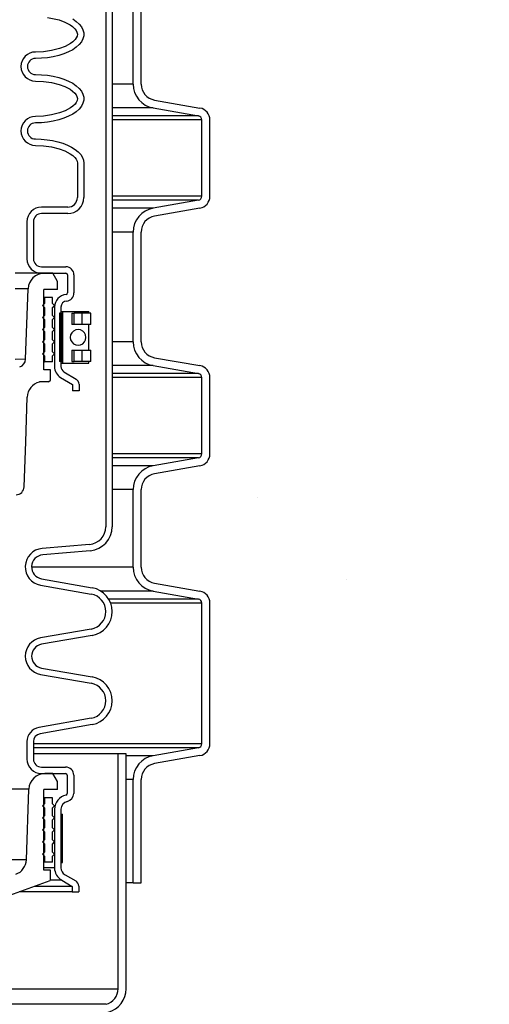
# Model space of a CAD drawing. Extents: x -285 to 5863, y 308 to 3178.
# Tile 396 of 622: x 1835.22 to 1842.5, y 962.5 to 977.78. Entities that reach past the tile are written whole.
import ezdxf

# ---------------------------------------------------------------- set-up
doc = ezdxf.new("R2010")
doc.units = 0
doc.header["$MEASUREMENT"] = 0
doc.header["$PDSIZE"] = 1
doc.layers.get('DEFPOINTS').update_dxf_attribs({"linetype": 'CONTINUOUS'})
for name, color, linetype in [('DIM', 3, 'CONTINUOUS'), ('PEAGRAVEL-HATCH', 3, 'CONTINUOUS'), ('SPILL-BUCKET', 1, 'CONTINUOUS')]:
    doc.layers.add(name, color=color, linetype=linetype)
doc.styles.add('SIMPLEX', font='simplex')
doc.dimstyles.new('DIM64', dxfattribs={"dimscale": 64, "dimtxt": 0.09375, "dimasz": 0.09375, "dimexe": 0.0625, "dimexo": 0.0625, "dimgap": 0.046875, "dimtad": 1, "dimdec": 4, "dimzin": 3, "dimdsep": 46, "dimlunit": 4, "dimtxsty": 'SIMPLEX', "dimcen": 0, "dimclrd": 256, "dimclre": 256, "dimclrt": 256, "dimadec": 0, "dimazin": 0, "dimtfac": 1, "dimtdec": 4, "dimtmove": 0, "dimatfit": 3, "dimfxl": 1, "dimfrac": 2, "dimtolj": 1, "dimtzin": 0, "dimarcsym": 0})

# ---------------------------------------------------------------- blocks, each defined once
blk = doc.blocks.new('*D13')
at = {"layer": 'DEFPOINTS', "color": 0, "transparency": 16777216}
for p in [(1368.547, 978.296), (2031.773, 978.015), (1368.547, 700.523)]:
    blk.add_point(p, dxfattribs=at)
at = {"layer": 'DIM', "lineweight": -2, "transparency": 16777216}
for p, q in [((1368.547, 974.296), (1368.547, 696.523)), ((2031.773, 974.015), (2031.773, 696.523)), ((2025.773, 700.523), (1374.547, 700.523))]:
    blk.add_line(p, q, dxfattribs=at)
at = {"layer": 'DIM', "transparency": 16777216}
for points in [[(1374.547, 701.523), (1374.547, 699.523), (1368.547, 700.523)], [(2025.773, 701.523), (2025.773, 699.523), (2031.773, 700.523)]]:
    blk.add_solid(points, dxfattribs=at)
at = {"layer": 'DIM', "transparency": 16777216, "insert": (1700.16, 708.095), "char_height": 6, "attachment_point": 5, "style": 'SIMPLEX'}
blk.add_mtext('\\A1;55\'-3 1/4" (F.V. TANK SLAB)', dxfattribs=at)

msp = doc.modelspace()

# ---------------------------------------------------------------- hatches: boundary and pattern name
at = {"layer": 'PEAGRAVEL-HATCH'}
h = msp.add_hatch(dxfattribs=at)
h.set_pattern_fill('AR-SAND', color=256, scale=7.5, style=0)
h.set_pattern_definition([(37.5, (734.134, -79.281), (-0.47245, 14.45118), [0, -11.4, 0, -12.75, 0, -12.1875]), (7.5, (734.134, -79.28), (13.27333, 21.1661), [0, -6.15, 0, -10.275, 0, -3.9375]), (327.5, (724.909, -79.281), (23.35606, 0.04244), [0, -3.75, 0, -13.5, 0, -17.625]), (317.5, (724.91, -79.28), (22.54595, 6.58257), [0, -1.875, 0, -8.85, 0, -10.125])])
h.paths.add_polyline_path([(1849.76804, 958.74463), (1854.87546, 961.19654), (1854.87856, 969.98346), (1848.79982, 969.98346), (1849.53463, 978.01584), (1838.12305, 978.01584), (1838.12305, 967.21283), (1837.16043, 966.93923), (1837.10198, 965.17741), (1836.79033, 965.17741), (1836.79033, 963.30442), (1832.4233, 961.9639), (1832.36585, 960.77417), (1832.12534, 960.77417), (1832.12534, 935.26579), (1847.17617, 935.26579), (1847.23805, 935.66298), (1848.17399, 935.68083), (1848.55306, 937.00876), (1849.17181, 937.00876)])
h.paths.add_polyline_path([(1849.17181, 932.52208), (1848.55306, 932.52208), (1848.17399, 933.85075), (1847.17617, 933.8686), (1847.17617, 934.26579), (1832.12545, 934.26413), (1832.12669, 923.08616), (1832.80775, 923.03787), (1832.44993, 917.66428), (1833.14574, 915.87407), (1833.14574, 915.52327), (1834.62181, 915.52328), (1835.62181, 917.52328), (1840.62181, 917.52328), (1841.62181, 915.52328), (1841.62181, 914.52328), (1851.12181, 914.52328), (1851.12181, 915.52328), (1849.42181, 915.52328)])

# ---------------------------------------------------------------- linework, layer by layer
at = {"layer": 'SPILL-BUCKET', "color": 1, "linetype": 'Continuous'}
for p, q in [((1836.55224, 984.10802), (1836.55224, 969.91046)), ((1836.65217, 984.10802), (1836.65217, 969.91046)), ((1836.97633, 976.77633), (1836.97633, 978.47982)), ((1837.10124, 976.77633), (1837.10124, 978.47982)), ((1835.64777, 977.81226), (1835.82834, 977.77245)), ((1836.03983, 977.78848), (1836.09515, 977.75041)), ((1835.82834, 977.77245), (1835.91623, 977.74001)), ((1835.91623, 977.74001), (1835.99916, 977.6961)), ((1835.99916, 977.6961), (1836.03748, 977.66862)), ((1836.03748, 977.66862), (1836.07175, 977.63629)), ((1836.07175, 977.63629), (1836.09123, 977.61116)), ((1836.09515, 977.75041), (1836.14049, 977.70917)), ((1836.14049, 977.70917), (1836.17514, 977.66541)), ((1836.17514, 977.66541), (1836.19855, 977.61983)), ((1836.09418, 977.49283), (1836.07528, 977.46694)), ((1836.09123, 977.61116), (1836.10566, 977.58294)), ((1836.10741, 977.52163), (1836.09418, 977.49283)), ((1836.10566, 977.58294), (1836.11185, 977.5524)), ((1836.11185, 977.5524), (1836.10741, 977.52163)), ((1836.19855, 977.47939), (1836.17514, 977.43381)), ((1836.19855, 977.61983), (1836.21034, 977.57314)), ((1836.21034, 977.52608), (1836.19855, 977.47939)), ((1836.21034, 977.57314), (1836.21034, 977.52608)), ((1835.83277, 977.32816), (1835.71151, 977.29751)), ((1835.92074, 977.36114), (1835.83277, 977.32816)), ((1836.00347, 977.40591), (1835.92074, 977.36114)), ((1836.04152, 977.43387), (1836.00347, 977.40591)), ((1836.09515, 977.34881), (1836.03983, 977.31074)), ((1836.07528, 977.46694), (1836.04152, 977.43387)), ((1836.14049, 977.39005), (1836.09515, 977.34881)), ((1836.17514, 977.43381), (1836.14049, 977.39005)), ((1835.46234, 977.2748), (1835.45635, 977.2748)), ((1835.5877, 977.28023), (1835.46234, 977.2748)), ((1835.55627, 977.17782), (1835.46234, 977.17487)), ((1835.64873, 977.18664), (1835.55627, 977.17782)), ((1835.71151, 977.29751), (1835.5877, 977.28023)), ((1835.73824, 977.20118), (1835.64873, 977.18664)), ((1835.82341, 977.22122), (1835.73824, 977.20118)), ((1835.90287, 977.24644), (1835.82341, 977.22122)), ((1835.9754, 977.27644), (1835.90287, 977.24644)), ((1836.03983, 977.31074), (1835.9754, 977.27644)), ((1835.46234, 976.92504), (1835.55627, 976.92208)), ((1835.55627, 976.92208), (1835.64873, 976.91326)), ((1835.64873, 976.91326), (1835.73824, 976.89872)), ((1835.73824, 976.89872), (1835.82341, 976.87868)), ((1835.82341, 976.87868), (1835.90287, 976.85347)), ((1835.46234, 976.82511), (1835.58646, 976.81982)), ((1835.58646, 976.81982), (1835.70855, 976.80299)), ((1835.70855, 976.80299), (1835.82834, 976.77314)), ((1835.82834, 976.77314), (1835.91623, 976.74069)), ((1835.90287, 976.85347), (1835.9754, 976.82347)), ((1835.91623, 976.74069), (1835.99916, 976.69678)), ((1835.9754, 976.82347), (1836.03983, 976.78917)), ((1836.03983, 976.78917), (1836.09515, 976.75109)), ((1836.09515, 976.75109), (1836.14049, 976.70985)), ((1835.99916, 976.69678), (1836.03748, 976.6693)), ((1836.03748, 976.6693), (1836.07175, 976.63698)), ((1836.07175, 976.63698), (1836.09123, 976.61185)), ((1836.09123, 976.61185), (1836.10566, 976.58362)), ((1836.10566, 976.58362), (1836.11185, 976.55308)), ((1836.14049, 976.70985), (1836.17514, 976.6661)), ((1836.17514, 976.6661), (1836.19855, 976.62052)), ((1836.19855, 976.62052), (1836.21034, 976.57382)), ((1836.21034, 976.57382), (1836.21034, 976.52677)), ((1836.04152, 976.43456), (1836.00347, 976.40659)), ((1836.07528, 976.46762), (1836.04152, 976.43456)), ((1836.09418, 976.49352), (1836.07528, 976.46762)), ((1836.10741, 976.52232), (1836.09418, 976.49352)), ((1836.11185, 976.55308), (1836.10741, 976.52232)), ((1836.17514, 976.43449), (1836.14049, 976.39074)), ((1836.19855, 976.48008), (1836.17514, 976.43449)), ((1836.21034, 976.52677), (1836.19855, 976.48008)), ((1837.30769, 976.5303), (1838.0113, 976.40623)), ((1835.5877, 976.28091), (1835.46234, 976.27548)), ((1835.71151, 976.2982), (1835.5877, 976.28091)), ((1835.83277, 976.32884), (1835.71151, 976.2982)), ((1835.92074, 976.36183), (1835.83277, 976.32884)), ((1835.9754, 976.27712), (1835.90287, 976.24712)), ((1836.00347, 976.40659), (1835.92074, 976.36183)), ((1836.03983, 976.31142), (1835.9754, 976.27712)), ((1836.09515, 976.3495), (1836.03983, 976.31142)), ((1836.14049, 976.39074), (1836.09515, 976.3495)), ((1837.286, 976.40728), (1837.98961, 976.28321)), ((1835.55627, 976.17851), (1835.46234, 976.17555)), ((1835.64873, 976.18732), (1835.55627, 976.17851)), ((1835.73824, 976.20187), (1835.64873, 976.18732)), ((1835.82341, 976.2219), (1835.73824, 976.20187)), ((1835.90287, 976.24712), (1835.82341, 976.2219)), ((1838.04122, 975.03718), (1838.04122, 976.22171)), ((1838.16614, 975.03718), (1838.16614, 976.22171)), ((1835.46234, 975.92572), (1835.55268, 975.92299)), ((1835.46234, 975.82579), (1835.58691, 975.82047)), ((1835.55268, 975.92299), (1835.6417, 975.91483)), ((1835.58691, 975.82047), (1835.70943, 975.80351)), ((1835.6417, 975.91483), (1835.72811, 975.90137)), ((1835.70943, 975.80351), (1835.82963, 975.77342)), ((1835.72811, 975.90137), (1835.81064, 975.8828)), ((1835.81064, 975.8828), (1835.88809, 975.85939)), ((1835.88809, 975.85939), (1835.95934, 975.83148)), ((1835.95934, 975.83148), (1836.02334, 975.79948)), ((1836.02334, 975.79948), (1836.07915, 975.76386)), ((1835.82963, 975.77342), (1835.91798, 975.7406)), ((1835.91798, 975.7406), (1836.00133, 975.69607)), ((1836.00133, 975.69607), (1836.03934, 975.66852)), ((1836.03934, 975.66852), (1836.07319, 975.63604)), ((1836.07915, 975.76386), (1836.12597, 975.72513)), ((1836.12597, 975.72513), (1836.16312, 975.68386)), ((1836.16312, 975.68386), (1836.19005, 975.64066)), ((1836.07319, 975.63604), (1836.0925, 975.61064)), ((1836.0925, 975.61064), (1836.1065, 975.58211)), ((1836.1065, 975.58211), (1836.11189, 975.55098)), ((1836.11189, 975.55098), (1836.11189, 975.01767)), ((1836.19005, 975.64066), (1836.20636, 975.59615)), ((1836.20636, 975.59615), (1836.21183, 975.55098)), ((1836.21183, 975.55098), (1836.21183, 975.01767)), ((1837.98961, 974.97567), (1837.286, 974.8516)), ((1835.962, 974.86777), (1835.55542, 974.86777)), ((1835.962, 974.76784), (1835.55542, 974.76784)), ((1838.0113, 974.85265), (1837.30769, 974.72859)), ((1835.33058, 974.64292), (1835.33058, 974.06757)), ((1835.43051, 974.64292), (1835.43051, 974.06757)), ((1836.97633, 972.77906), (1836.97633, 974.48255)), ((1837.10124, 972.77906), (1837.10124, 974.48255)), ((1835.55542, 973.94265), (1835.93454, 973.94265)), ((1835.55542, 973.84272), (1835.93454, 973.84272)), ((1835.95952, 973.81774), (1835.95952, 973.53668)), ((1836.05945, 973.81774), (1836.05945, 973.53668)), ((1835.75778, 973.31873), (1835.75778, 972.3939)), ((1835.85772, 973.22258), (1835.83273, 973.22258)), ((1835.83273, 973.22258), (1835.83273, 972.47309)), ((1835.85772, 973.31873), (1835.85772, 972.3939)), ((1835.85772, 973.24756), (1835.87045, 973.24756)), ((1835.85772, 973.22258), (1835.85772, 972.47309)), ((1835.85772, 972.47309), (1835.85772, 973.22258)), ((1835.85772, 973.22258), (1835.8827, 973.22258)), ((1835.87045, 973.24756), (1835.88353, 973.24756)), ((1835.88312, 973.22258), (1835.8827, 973.22258)), ((1835.8827, 972.47309), (1835.8827, 973.22258)), ((1835.88355, 973.22258), (1835.88312, 973.22258)), ((1835.88355, 973.24756), (1835.88355, 972.4481)), ((1835.88355, 973.24756), (1835.88944, 973.24756)), ((1835.88944, 973.24756), (1835.9068, 973.24756)), ((1835.9068, 973.24756), (1835.9346, 973.24756)), ((1835.9346, 973.24756), (1835.97122, 973.24756)), ((1835.97122, 973.24756), (1836.01455, 973.24756)), ((1836.01455, 973.24756), (1836.06207, 973.24756)), ((1836.02496, 973.22258), (1836.06134, 973.22258)), ((1836.02496, 973.22258), (1836.02496, 973.0477)), ((1836.11921, 973.22258), (1836.06133, 973.22258)), ((1836.06134, 973.0477), (1836.06134, 973.22258)), ((1836.06207, 973.24756), (1836.111, 973.24756)), ((1836.111, 973.24756), (1836.15851, 973.24756)), ((1836.18318, 973.22258), (1836.11921, 973.22258)), ((1836.15851, 973.24756), (1836.20184, 973.24756)), ((1836.2296, 973.22258), (1836.18318, 973.22258)), ((1836.18318, 973.22258), (1836.18318, 973.0477)), ((1836.20184, 973.24756), (1836.23847, 973.24756)), ((1836.26852, 973.22258), (1836.2296, 973.22258)), ((1836.23847, 973.24756), (1836.26627, 973.24756)), ((1836.26627, 973.24756), (1836.28362, 973.24756)), ((1836.29787, 973.22258), (1836.26852, 973.22258)), ((1836.28362, 973.24756), (1836.28952, 973.24756)), ((1836.28952, 973.22258), (1836.28952, 973.24756)), ((1836.29536, 973.22258), (1836.28952, 973.22258)), ((1836.29733, 973.22258), (1836.29536, 973.22258)), ((1836.31612, 973.22258), (1836.29787, 973.22258)), ((1836.32231, 973.22258), (1836.31612, 973.22258)), ((1836.32231, 973.0477), (1836.32231, 973.22258)), ((1835.88312, 973.0477), (1835.8827, 973.0477)), ((1835.88355, 973.0477), (1835.88312, 973.0477)), ((1836.06134, 973.0477), (1836.02496, 973.0477)), ((1836.11921, 973.0477), (1836.06133, 973.0477)), ((1836.18318, 973.0477), (1836.11921, 973.0477)), ((1836.2296, 973.0477), (1836.18318, 973.0477)), ((1836.26852, 973.0477), (1836.2296, 973.0477)), ((1836.29787, 973.0477), (1836.26852, 973.0477)), ((1836.29536, 973.0477), (1836.28952, 973.0477)), ((1836.28952, 972.64797), (1836.28952, 973.04768)), ((1836.29733, 973.0477), (1836.29536, 973.0477)), ((1836.31612, 973.0477), (1836.29787, 973.0477)), ((1836.32231, 973.0477), (1836.31612, 973.0477)), ((1835.88278, 972.93955), (1835.88353, 972.94046)), ((1835.8827, 972.64797), (1835.88312, 972.64797)), ((1835.88312, 972.64797), (1835.88355, 972.64797)), ((1836.02496, 972.64797), (1836.02496, 972.47309)), ((1836.02496, 972.64797), (1836.06134, 972.64797)), ((1836.06133, 972.64797), (1836.11921, 972.64797)), ((1836.06134, 972.47309), (1836.06134, 972.64797)), ((1836.11921, 972.64797), (1836.18318, 972.64797)), ((1836.18318, 972.64797), (1836.18318, 972.47309)), ((1836.18318, 972.64797), (1836.2296, 972.64797)), ((1836.2296, 972.64797), (1836.26852, 972.64797)), ((1836.26852, 972.64797), (1836.29787, 972.64797)), ((1836.28952, 972.64797), (1836.29536, 972.64797)), ((1836.29536, 972.64797), (1836.29733, 972.64797)), ((1836.29787, 972.64797), (1836.31612, 972.64797)), ((1836.31612, 972.64797), (1836.32231, 972.64797)), ((1836.32231, 972.47309), (1836.32231, 972.64797)), ((1835.85772, 972.47309), (1835.83273, 972.47309)), ((1835.85772, 972.47309), (1835.8827, 972.47309)), ((1835.85772, 972.4481), (1835.87045, 972.4481)), ((1835.87045, 972.4481), (1835.88353, 972.4481)), ((1835.88312, 972.47309), (1835.8827, 972.47309)), ((1835.88355, 972.47309), (1835.88312, 972.47309)), ((1835.88355, 972.4481), (1835.88944, 972.4481)), ((1835.88944, 972.4481), (1835.9068, 972.4481)), ((1835.9068, 972.4481), (1835.9346, 972.4481)), ((1835.9346, 972.4481), (1835.97122, 972.4481)), ((1835.97122, 972.4481), (1836.01455, 972.4481)), ((1836.01455, 972.4481), (1836.06207, 972.4481)), ((1836.02496, 972.47309), (1836.06134, 972.47309)), ((1836.11921, 972.47309), (1836.06133, 972.47309)), ((1836.06207, 972.4481), (1836.111, 972.4481)), ((1836.111, 972.4481), (1836.15851, 972.4481)), ((1836.18318, 972.47309), (1836.11921, 972.47309)), ((1836.15851, 972.4481), (1836.20184, 972.4481)), ((1836.2296, 972.47309), (1836.18318, 972.47309)), ((1836.20184, 972.4481), (1836.23847, 972.4481)), ((1836.26852, 972.47309), (1836.2296, 972.47309)), ((1836.23847, 972.4481), (1836.26627, 972.4481)), ((1836.26627, 972.4481), (1836.28362, 972.4481)), ((1836.29787, 972.47309), (1836.26852, 972.47309)), ((1836.28362, 972.4481), (1836.28952, 972.4481)), ((1836.28952, 972.4481), (1836.28952, 972.47309)), ((1836.29536, 972.47309), (1836.28952, 972.47309)), ((1836.29733, 972.47309), (1836.29536, 972.47309)), ((1836.31612, 972.47309), (1836.29787, 972.47309)), ((1836.32231, 972.47309), (1836.31612, 972.47309)), ((1837.30769, 972.53303), (1838.0113, 972.40896)), ((1835.90341, 972.31344), (1836.09183, 972.20104)), ((1837.286, 972.41001), (1837.98961, 972.28595)), ((1835.85221, 972.22762), (1836.03759, 972.11704)), ((1838.04122, 971.03991), (1838.04122, 972.22444)), ((1838.16614, 971.03991), (1838.16614, 972.22444)), ((1836.03759, 972.11704), (1836.03759, 972.02027)), ((1836.13752, 972.02027), (1836.03759, 972.02027)), ((1836.13752, 972.12058), (1836.13752, 972.02027)), ((1837.98961, 970.9784), (1837.286, 970.85433)), ((1838.0113, 970.85539), (1837.30769, 970.73132)), ((1836.97633, 969.28145), (1836.97633, 970.48529)), ((1837.10124, 969.28145), (1837.10124, 970.48529)), ((1836.30138, 969.63669), (1835.56536, 969.5723)), ((1836.31009, 969.53714), (1835.57407, 969.47275)), ((1835.55786, 969.10156), (1836.3425, 968.96321)), ((1835.54051, 969.00315), (1836.32515, 968.8648)), ((1837.30769, 969.03542), (1838.0113, 968.91135)), ((1837.286, 968.9124), (1837.98961, 968.78834)), ((1838.04122, 966.54298), (1838.04122, 968.72683)), ((1838.16614, 966.54298), (1838.16614, 968.72683)), ((1836.32515, 968.32352), (1835.54051, 968.18517)), ((1836.3425, 968.22511), (1835.55786, 968.08676)), ((1835.55786, 967.7177), (1836.3425, 967.57935)), ((1835.54051, 967.61929), (1836.32515, 967.48094)), ((1836.32515, 966.93966), (1835.51638, 966.79705)), ((1836.3425, 966.84125), (1835.53373, 966.69864)), ((1835.33058, 966.57563), (1835.33058, 966.3057)), ((1835.43051, 966.57563), (1835.43051, 966.3057)), ((1837.98961, 966.48147), (1837.286, 966.35741)), ((1838.0113, 966.35846), (1837.30769, 966.23439)), ((1835.55542, 966.18078), (1835.93017, 966.18078)), ((1835.55542, 966.08085), (1835.93017, 966.08085)), ((1835.73313, 966.08085), (1835.60931, 966.08085)), ((1835.80525, 965.95594), (1835.73313, 966.08085)), ((1835.95515, 966.05587), (1835.95515, 965.77202)), ((1836.05508, 966.05587), (1836.05508, 965.77202)), ((1835.80525, 965.83102), (1835.80525, 965.95594)), ((1836.97633, 964.38713), (1836.97633, 965.98836)), ((1837.10124, 964.38713), (1837.10124, 965.98836)), ((1835.32136, 964.74383), (1835.35963, 965.83974)), ((1835.80525, 965.83102), (1835.5944, 965.83102)), ((1835.5944, 964.58187), (1835.5944, 965.83102)), ((1835.75778, 965.52777), (1835.75778, 964.61935)), ((1835.85772, 965.52777), (1835.85772, 964.61935)), ((1835.69595, 964.58187), (1835.5944, 964.58187)), ((1835.69595, 964.42366), (1835.69595, 964.58187)), ((1835.92017, 964.51117), (1836.08643, 964.41518)), ((1834.9515, 964.15221), (1835.68896, 964.42062)), ((1835.87021, 964.42463), (1836.03322, 964.33051)), ((1836.97633, 964.38713), (1837.10124, 964.38713)), ((1836.03322, 964.33051), (1836.03322, 964.2466)), ((1836.03322, 964.2466), (1836.13315, 964.2466)), ((1836.13315, 964.33426), (1836.13315, 964.2466))]:
    msp.add_line(p, q, dxfattribs=at)
at = {"layer": 'SPILL-BUCKET', "color": 7}
for p, q in [((1836.97633, 976.77633), (1836.65217, 976.77633)), ((1837.286, 976.40728), (1836.65217, 976.40728)), ((1837.98961, 976.28322), (1836.65217, 976.28322)), ((1838.04122, 976.22171), (1836.65217, 976.22171)), ((1838.04122, 975.03718), (1836.65217, 975.03718)), ((1837.98961, 974.97567), (1836.65217, 974.97567)), ((1837.286, 974.8516), (1836.65217, 974.8516)), ((1836.97633, 974.48255), (1836.65217, 974.48255)), ((1835.59753, 973.84272), (1835.1482, 973.84272)), ((1835.34785, 973.60161), (1835.1482, 973.60161)), ((1836.97633, 972.77906), (1836.65217, 972.77906)), ((1835.30966, 972.5079), (1835.1482, 972.50239)), ((1837.286, 972.41001), (1836.65217, 972.41001)), ((1837.98961, 972.28595), (1836.65217, 972.28595)), ((1838.04122, 972.22444), (1836.65217, 972.22444)), ((1838.04122, 971.03991), (1836.65217, 971.03991)), ((1837.98961, 970.9784), (1836.65217, 970.9784)), ((1837.286, 970.85434), (1836.65217, 970.85434)), ((1836.97633, 970.48529), (1836.65217, 970.48529)), ((1836.97633, 969.28145), (1835.40308, 969.28145)), ((1837.286, 968.9124), (1836.4753, 968.9124)), ((1837.98961, 968.78834), (1836.59794, 968.78834)), ((1838.04122, 968.72683), (1836.6279, 968.72683)), ((1838.04122, 966.54298), (1835.43051, 966.54298)), ((1837.98961, 966.48148), (1835.43051, 966.48148)), ((1836.74211, 966.38576), (1835.43051, 966.38576)), ((1837.286, 966.35741), (1836.86703, 966.35741)), ((1836.97633, 965.98836), (1836.86703, 965.98836)), ((1835.35963, 965.83974), (1834.67849, 965.83974)), ((1835.32136, 964.74383), (1834.71849, 964.74383)), ((1835.60289, 964.70679), (1835.5944, 964.70679)), ((1835.75778, 964.61935), (1835.5944, 964.61935)), ((1835.87021, 964.42463), (1835.69595, 964.42463)), ((1836.97633, 964.38713), (1836.86703, 964.38713)), ((1836.03322, 964.2466), (1835.21083, 964.2466)), ((1836.03322, 964.33051), (1835.44138, 964.33051)), ((1832.2202, 962.74227), (1836.74211, 962.74227)), ((1836.55694, 962.50095), (1832.2202, 962.50095))]:
    msp.add_line(p, q, dxfattribs=at)
at = {"layer": 'SPILL-BUCKET', "linetype": 'Continuous'}
for p, q in [((1835.7303, 973.84272), (1835.59753, 973.84272)), ((1835.80525, 973.7129), (1835.7303, 973.84272)), ((1835.80525, 973.59289), (1835.80525, 973.7129)), ((1835.30966, 972.5079), (1835.34785, 973.60161)), ((1835.5944, 972.34375), (1835.5944, 973.59289)), ((1835.80525, 973.59289), (1835.5944, 973.59289)), ((1835.69595, 972.34375), (1835.5944, 972.34375)), ((1835.69595, 972.18544), (1835.69595, 972.34375)), ((1835.66688, 972.15637), (1835.52419, 972.15637)), ((1835.66688, 972.15637), (1835.69595, 972.18544)), ((1835.31103, 971.22543), (1835.33538, 971.92274)), ((1835.28668, 970.52812), (1835.31103, 971.22543)), ((1836.86703, 966.38576), (1836.74211, 966.38576)), ((1836.74211, 962.74227), (1836.74211, 966.38576)), ((1836.86703, 962.74227), (1836.86703, 966.38576))]:
    msp.add_line(p, q, dxfattribs=at)
at = {"layer": 'SPILL-BUCKET', "color": 7, "linetype": 'Continuous'}
for p, q in [((1835.60289, 973.37429), (1835.57166, 973.34306)), ((1835.59442, 973.46798), (1835.60077, 973.46798)), ((1835.59442, 973.37429), (1835.60077, 973.37429)), ((1835.60077, 973.46798), (1835.60289, 973.46798)), ((1835.60077, 973.37429), (1835.60289, 973.37429)), ((1835.72781, 973.46798), (1835.60289, 973.46798)), ((1835.60289, 973.46798), (1835.60289, 973.37429)), ((1835.72781, 973.37429), (1835.72781, 973.46798)), ((1835.75903, 973.34306), (1835.72781, 973.37429)), ((1835.57166, 973.34306), (1835.60289, 973.31183)), ((1835.59442, 973.31183), (1835.60077, 973.31183)), ((1835.60077, 973.31183), (1835.60289, 973.31183)), ((1835.60289, 973.31183), (1835.60289, 973.18692)), ((1835.72781, 973.31183), (1835.75903, 973.34306)), ((1835.72781, 973.18692), (1835.72781, 973.31183)), ((1835.752, 973.31873), (1835.73467, 973.31873)), ((1835.75778, 973.31873), (1835.752, 973.31873)), ((1835.60289, 973.18692), (1835.57166, 973.15569)), ((1835.57166, 973.15569), (1835.60289, 973.12446)), ((1835.59442, 973.18692), (1835.60077, 973.18692)), ((1835.59442, 973.12446), (1835.60077, 973.12446)), ((1835.60077, 973.18692), (1835.60289, 973.18692)), ((1835.60077, 973.12446), (1835.60289, 973.12446)), ((1835.60289, 973.12446), (1835.60289, 972.99955)), ((1835.75903, 973.15569), (1835.72781, 973.18692)), ((1835.72781, 973.12446), (1835.75903, 973.15569)), ((1835.72781, 972.99955), (1835.72781, 973.12446)), ((1835.60289, 972.99955), (1835.57166, 972.96832)), ((1835.57166, 972.96832), (1835.60289, 972.93709)), ((1835.59442, 972.99955), (1835.60077, 972.99955)), ((1835.59442, 972.93709), (1835.60077, 972.93709)), ((1835.60077, 972.99955), (1835.60289, 972.99955)), ((1835.60077, 972.93709), (1835.60289, 972.93709)), ((1835.60289, 972.93709), (1835.60289, 972.81217)), ((1835.75903, 972.96832), (1835.72781, 972.99955)), ((1835.72781, 972.93709), (1835.75903, 972.96832)), ((1835.72781, 972.81217), (1835.72781, 972.93709)), ((1836.02468, 972.91888), (1836.00736, 972.88518)), ((1836.05166, 972.94562), (1836.02468, 972.91888)), ((1836.08565, 972.96278), (1836.05166, 972.94562)), ((1836.12333, 972.9687), (1836.08565, 972.96278)), ((1836.16101, 972.96278), (1836.12333, 972.9687)), ((1836.195, 972.94562), (1836.16101, 972.96278)), ((1836.22198, 972.91888), (1836.195, 972.94562)), ((1836.2393, 972.88518), (1836.22198, 972.91888)), ((1835.60289, 972.81217), (1835.57166, 972.78095)), ((1835.57166, 972.78095), (1835.60289, 972.74972)), ((1835.59442, 972.81217), (1835.60077, 972.81217)), ((1835.59442, 972.74972), (1835.60077, 972.74972)), ((1835.60077, 972.81217), (1835.60289, 972.81217)), ((1835.60077, 972.74972), (1835.60289, 972.74972)), ((1835.60289, 972.74972), (1835.60289, 972.6248)), ((1835.75903, 972.78095), (1835.72781, 972.81217)), ((1835.72781, 972.74972), (1835.75903, 972.78095)), ((1835.72781, 972.6248), (1835.72781, 972.74972)), ((1836.00736, 972.88518), (1836.0014, 972.84783)), ((1836.0014, 972.84783), (1836.00736, 972.81048)), ((1836.00736, 972.81048), (1836.02468, 972.77679)), ((1836.02468, 972.77679), (1836.05166, 972.75005)), ((1836.05166, 972.75005), (1836.08565, 972.73288)), ((1836.16101, 972.73288), (1836.195, 972.75005)), ((1836.195, 972.75005), (1836.22198, 972.77679)), ((1836.22198, 972.77679), (1836.2393, 972.81048)), ((1836.24526, 972.84783), (1836.2393, 972.88518)), ((1836.2393, 972.81048), (1836.24526, 972.84783)), ((1835.60289, 972.6248), (1835.57166, 972.59357)), ((1835.57166, 972.59357), (1835.60289, 972.56235)), ((1835.59442, 972.6248), (1835.60077, 972.6248)), ((1835.60077, 972.6248), (1835.60289, 972.6248)), ((1835.75903, 972.59357), (1835.72781, 972.6248)), ((1835.72781, 972.56235), (1835.75903, 972.59357)), ((1836.08565, 972.73288), (1836.12333, 972.72696)), ((1836.09988, 972.72687), (1836.10022, 972.72704)), ((1836.12333, 972.72696), (1836.16101, 972.73288)), ((1835.59442, 972.56235), (1835.60077, 972.56235)), ((1835.59442, 972.46866), (1835.60077, 972.46866)), ((1835.60077, 972.56235), (1835.60289, 972.56235)), ((1835.60077, 972.46866), (1835.60289, 972.46866)), ((1835.60289, 972.56235), (1835.60289, 972.46866)), ((1835.72781, 972.46866), (1835.60289, 972.46866)), ((1835.72781, 972.46866), (1835.72781, 972.56235)), ((1835.60289, 965.61242), (1835.57166, 965.58119)), ((1835.57166, 965.58119), (1835.60289, 965.54996)), ((1835.59442, 965.70611), (1835.60077, 965.70611)), ((1835.59442, 965.61242), (1835.60077, 965.61242)), ((1835.60077, 965.70611), (1835.60289, 965.70611)), ((1835.60077, 965.61242), (1835.60289, 965.61242)), ((1835.60289, 965.70611), (1835.60289, 965.61242)), ((1835.72781, 965.70611), (1835.60289, 965.70611)), ((1835.72781, 965.61242), (1835.72781, 965.70611)), ((1835.75903, 965.58119), (1835.72781, 965.61242)), ((1835.72781, 965.54996), (1835.75903, 965.58119)), ((1835.60289, 965.42505), (1835.57166, 965.39382)), ((1835.59442, 965.54996), (1835.60077, 965.54996)), ((1835.59442, 965.42505), (1835.60077, 965.42505)), ((1835.60077, 965.54996), (1835.60289, 965.54996)), ((1835.60077, 965.42505), (1835.60289, 965.42505)), ((1835.60289, 965.54996), (1835.60289, 965.42505)), ((1835.72781, 965.42505), (1835.72781, 965.54996)), ((1835.75903, 965.39382), (1835.72781, 965.42505)), ((1835.85772, 965.4489), (1835.85772, 964.69941)), ((1835.85772, 965.4489), (1835.8827, 965.4489)), ((1835.8827, 964.69941), (1835.8827, 965.4489)), ((1835.57166, 965.39382), (1835.60289, 965.36259)), ((1835.59442, 965.36259), (1835.60077, 965.36259)), ((1835.60077, 965.36259), (1835.60289, 965.36259)), ((1835.60289, 965.36259), (1835.60289, 965.23768)), ((1835.72781, 965.36259), (1835.75903, 965.39382)), ((1835.72781, 965.23768), (1835.72781, 965.36259)), ((1835.60289, 965.23768), (1835.57166, 965.20645)), ((1835.57166, 965.20645), (1835.60289, 965.17522)), ((1835.59442, 965.23768), (1835.60077, 965.23768)), ((1835.59442, 965.17522), (1835.60077, 965.17522)), ((1835.60077, 965.23768), (1835.60289, 965.23768)), ((1835.60077, 965.17522), (1835.60289, 965.17522)), ((1835.60289, 965.17522), (1835.60289, 965.0503)), ((1835.75903, 965.20645), (1835.72781, 965.23768)), ((1835.72781, 965.17522), (1835.75903, 965.20645)), ((1835.72781, 965.0503), (1835.72781, 965.17522)), ((1835.60289, 965.0503), (1835.57166, 965.01908)), ((1835.57166, 965.01908), (1835.60289, 964.98785)), ((1835.59442, 965.0503), (1835.60077, 965.0503)), ((1835.59442, 964.98785), (1835.60077, 964.98785)), ((1835.60077, 965.0503), (1835.60289, 965.0503)), ((1835.60077, 964.98785), (1835.60289, 964.98785)), ((1835.60289, 964.98785), (1835.60289, 964.86293)), ((1835.75903, 965.01908), (1835.72781, 965.0503)), ((1835.72781, 964.98785), (1835.75903, 965.01908)), ((1835.72781, 964.86293), (1835.72781, 964.98785)), ((1835.60289, 964.86293), (1835.57166, 964.8317)), ((1835.57166, 964.8317), (1835.60289, 964.80048)), ((1835.59442, 964.86293), (1835.60077, 964.86293)), ((1835.59442, 964.80048), (1835.60077, 964.80048)), ((1835.60077, 964.86293), (1835.60289, 964.86293)), ((1835.60077, 964.80048), (1835.60289, 964.80048)), ((1835.60289, 964.80048), (1835.60289, 964.70679)), ((1835.75903, 964.8317), (1835.72781, 964.86293)), ((1835.72781, 964.80048), (1835.75903, 964.8317)), ((1835.72781, 964.70679), (1835.72781, 964.80048)), ((1835.72781, 964.70679), (1835.60289, 964.70679)), ((1835.85772, 964.69941), (1835.8827, 964.69941))]:
    msp.add_line(p, q, dxfattribs=at)
at = {"layer": 'SPILL-BUCKET', "color": 1, "linetype": 'Continuous'}
for centre, radius, start, end in [((1835.46234, 977.04995), 0.22485, 90, 270), ((1835.46234, 977.04995), 0.12491, 90, 270), ((1837.35107, 976.77633), 0.37474, 180, 260), ((1837.35107, 976.77633), 0.24983, 180, 260.000001), ((1835.46234, 976.05064), 0.22485, 90, 270), ((1837.97877, 976.22171), 0.06246, 0, 80.000001), ((1837.97877, 976.22171), 0.18737, 0, 80), ((1835.46234, 976.05064), 0.12491, 90, 270), ((1837.97877, 975.03718), 0.06246, 279.999999, 0), ((1837.97877, 975.03718), 0.18737, 280, 0), ((1835.962, 975.01767), 0.1499, 270, 0), ((1835.962, 975.01767), 0.24983, 270, 0), ((1835.55542, 974.64292), 0.22485, 90, 180), ((1835.55542, 974.64292), 0.12491, 90, 180), ((1837.35107, 974.48255), 0.37474, 100, 180), ((1837.35107, 974.48255), 0.24983, 99.999999, 180), ((1835.55542, 974.06757), 0.22485, 180, 270), ((1835.55542, 974.06757), 0.12491, 180, 270), ((1835.93454, 973.81774), 0.12491, 0, 90), ((1835.93454, 973.81774), 0.02498, 0, 90), ((1835.9514, 973.31873), 0.19362, 94.424356, 180), ((1835.93454, 973.53668), 0.02498, 274.424356, 0), ((1835.93454, 973.53668), 0.12491, 274.424356, 0), ((1835.9514, 973.31873), 0.09369, 94.424356, 180), ((1837.35107, 972.77906), 0.37474, 180, 260), ((1837.35107, 972.77906), 0.24983, 180, 260.000001), ((1835.9514, 972.3939), 0.19362, 180, 239.183871), ((1835.9514, 972.3939), 0.09369, 180, 239.183869), ((1837.97877, 972.22444), 0.06246, 0, 80.000001), ((1837.97877, 972.22444), 0.18737, 0, 80), ((1836.04384, 972.12058), 0.09369, 0, 59.183869), ((1837.97877, 971.03991), 0.06246, 279.999999, 0), ((1837.97877, 971.03991), 0.18737, 280, 0), ((1837.35107, 970.48529), 0.37474, 100, 180), ((1837.35107, 970.48529), 0.24983, 99.999999, 180), ((1836.27743, 969.91046), 0.27481, 275, 0), ((1836.27743, 969.91046), 0.37474, 275, 0), ((1835.5904, 969.28609), 0.2873, 95, 260), ((1835.5904, 969.28609), 0.18737, 95, 260), ((1837.35107, 969.28145), 0.37474, 180, 260), ((1837.35107, 969.28145), 0.24983, 180, 260.000001), ((1836.27743, 968.59416), 0.37474, 280, 80), ((1836.27743, 968.59416), 0.27481, 280, 80), ((1837.97877, 968.72683), 0.06246, 0, 80.000001), ((1837.97877, 968.72683), 0.18737, 0, 80), ((1835.5904, 967.90223), 0.2873, 100, 260), ((1835.5904, 967.90223), 0.18737, 100, 260), ((1836.27743, 967.2103), 0.37474, 280, 80), ((1836.27743, 967.2103), 0.27481, 280, 80), ((1835.55542, 966.57563), 0.22485, 100, 180), ((1835.55542, 966.57563), 0.12491, 99.999999, 180), ((1837.97877, 966.54298), 0.06246, 279.999999, 0), ((1837.97877, 966.54298), 0.18737, 280, 0), ((1837.35107, 965.98836), 0.37474, 100, 180), ((1835.55542, 966.3057), 0.22485, 180, 270), ((1835.55542, 966.3057), 0.12491, 180, 270), ((1835.93017, 966.05587), 0.12491, 0, 90), ((1837.35107, 965.98836), 0.24983, 99.999999, 180), ((1835.60931, 965.83102), 0.24983, 90, 178), ((1835.93017, 966.05587), 0.02498, 0, 90), ((1835.98263, 965.52777), 0.22485, 102.122352, 180), ((1835.93017, 965.77202), 0.02498, 282.122353, 0), ((1835.93017, 965.77202), 0.12491, 282.122352, 0), ((1835.98263, 965.52777), 0.12491, 102.122352, 180), ((1835.07168, 964.75255), 0.24983, 290.000001, 358), ((1835.98263, 964.61935), 0.22485, 180, 240), ((1835.98263, 964.61935), 0.12491, 180, 240), ((1836.03972, 964.33426), 0.09344, 0, 60.000001)]:
    msp.add_arc(centre, radius, start, end, dxfattribs=at)
at = {"layer": 'SPILL-BUCKET', "linetype": 'Continuous'}
for centre, radius, start, end in [((1835.59753, 973.59289), 0.24983, 90, 178), ((1835.18482, 972.51226), 0.12491, 285.476702, 358), ((1835.58505, 971.91402), 0.24983, 104.885809, 178), ((1835.16184, 970.53248), 0.12491, 270, 358), ((1836.49228, 962.74227), 0.24983, 285, 0), ((1836.49228, 962.74227), 0.37474, 284.999999, 0)]:
    msp.add_arc(centre, radius, start, end, dxfattribs=at)

# ---------------------------------------------------------------- dimensions: what is measured, and where the dimension line sits
at = {"layer": 'DIM'}
dim = msp.add_linear_dim(base=(1368.54722, 700.52328), p1=(2031.77254, 978.01471), p2=(1368.54722, 978.29596), angle=180, text='<> (F.V. TANK SLAB)', dimstyle='DIM64', dxfattribs=at)
dim.commit()
dim.dimension.update_dxf_attribs({"geometry": '*D13', "text_midpoint": (1700.15988, 708.09471)})

doc.saveas('drawing.dxf')
